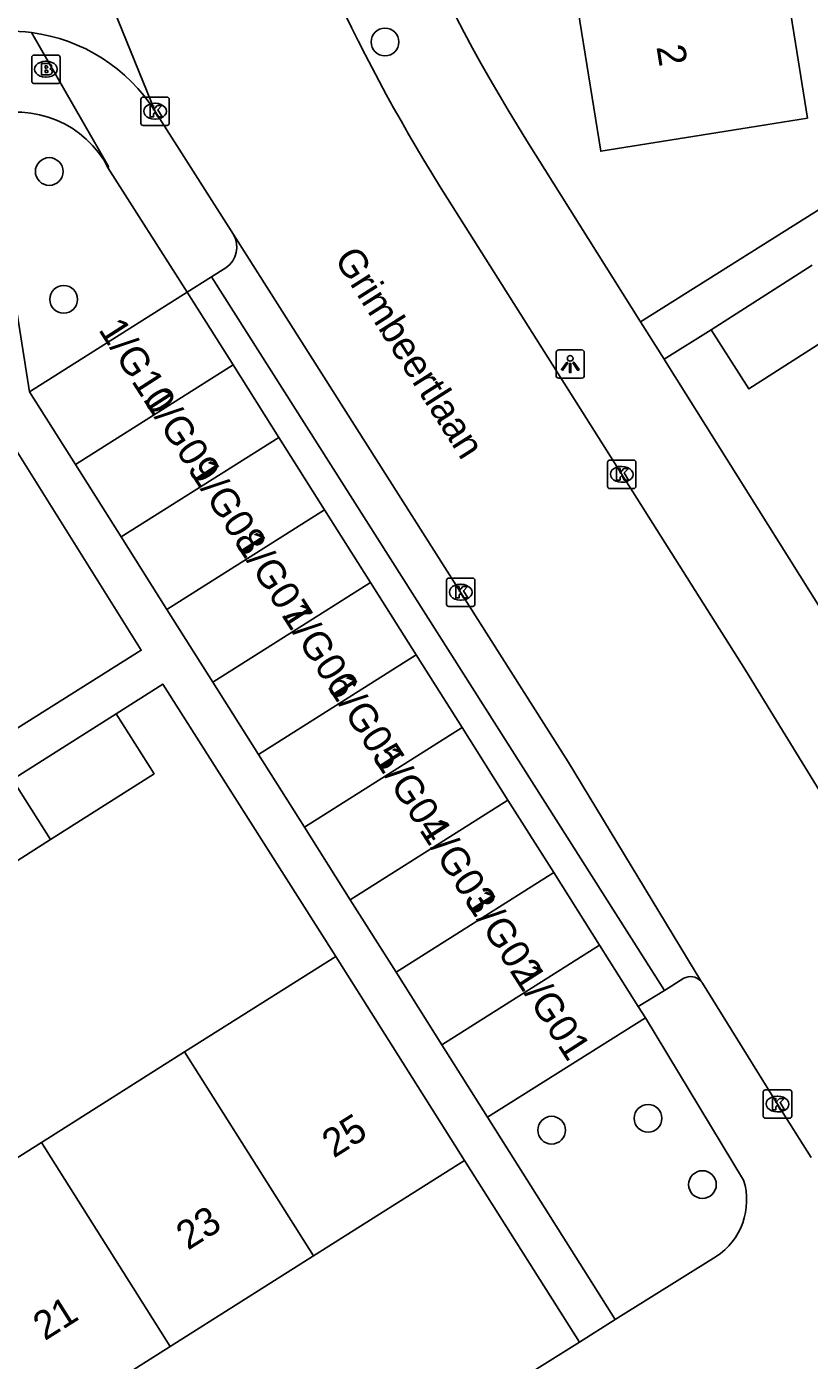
# Model space of a CAD drawing. Extents: x 160077 to 160945, y 386481 to 387498.
# Drawn here: x 160368.55 to 160396.17, y 387188.49 to 387235.53 of the extents above; entities that cross this region are included whole.
import ezdxf

# ---------------------------------------------------------------- set-up
doc = ezdxf.new("R2010")
doc.units = 0
for name, color, linetype in [('IMGEO_Boom', 7, 'Continuous'), ('IMGEO_Brandkraan', 7, 'Continuous'), ('IMGEO_Kolk', 7, 'Continuous'), ('IMGEO_Lichtpunt', 7, 'Continuous'), ('IMGEO_Muur', 7, 'Continuous'), ('IMGEO_Openbare_ruimte_label', 7, 'Continuous'), ('IMGEO_Pand', 7, 'Continuous'), ('IMGEO_Pand_nummerreeks', 7, 'Continuous'), ('IMGEO_Rijbaan_lokaal_open', 7, 'Continuous'), ('IMGEO_Voetpad_open', 7, 'Continuous')]:
    doc.layers.add(name, color=color, linetype=linetype)

msp = doc.modelspace()

# ---------------------------------------------------------------- linework, layer by layer
at = {"layer": 'IMGEO_Boom'}
for centre in [(160381.198, 387234.991), (160369.351, 387230.422), (160369.863, 387225.911), (160390.483, 387197.026), (160387.078, 387196.607), (160392.401, 387194.689)]:
    msp.add_circle(centre, 0.489, dxfattribs=at)
at = {"layer": 'IMGEO_Brandkraan'}
for p, q in [((160368.734, 387233.604), (160368.734, 387234.456)), ((160368.809, 387234.53), (160369.661, 387234.53)), ((160369.735, 387234.456), (160369.735, 387233.604)), ((160369.222, 387234.31), (160369.247, 387234.31)), ((160369.661, 387233.53), (160368.809, 387233.53)), ((160369.245, 387233.75), (160369.22, 387233.75))]:
    msp.add_line(p, q, dxfattribs=at)
for points in [[(160368.734, 387233.604), (160368.734, 387234.456)], [(160368.809, 387234.53), (160369.661, 387234.53)], [(160369.735, 387234.456), (160369.735, 387233.604)], [(160369.082, 387234.23), (160369.082, 387233.83), (160369.295, 387233.83)], [(160369.313, 387234.23), (160369.082, 387234.23)], [(160369.261, 387234.149), (160369.207, 387234.149), (160369.207, 387234.073)], [(160369.207, 387234.073), (160369.26, 387234.073)], [(160369.269, 387233.997), (160369.207, 387233.997), (160369.207, 387233.916)], [(160369.207, 387233.916), (160369.269, 387233.916)], [(160369.661, 387233.53), (160368.809, 387233.53)]]:
    msp.add_lwpolyline(points, dxfattribs=at)
for centre, radius, start, end in [((160368.811, 387234.454), 0.0765, 91.552, 178.448), ((160368.811, 387234.454), 0.0765, 91.552, 178.448), ((160369.659, 387234.454), 0.0765, 1.552, 88.448), ((160369.659, 387234.454), 0.0765, 1.552, 88.448), ((160369.262, 387234.111), 0.0379, 267.8285, 90.9355), ((160369.27, 387233.956), 0.0404, 269.8759, 90.5077), ((160369.317, 387234.085), 0.145, 59.4692, 91.5367), ((160369.342, 387234.132), 0.0922, 285.5137, 58.1501), ((160369.347, 387233.94), 0.105, 301.3115, 78.989), ((160368.811, 387233.606), 0.0765, 181.552, 268.448), ((160368.811, 387233.606), 0.0765, 181.552, 268.448), ((160369.301, 387234.081), 0.251, 268.6676, 293.5347), ((160369.659, 387233.606), 0.0765, 271.552, 358.448), ((160369.659, 387233.606), 0.0765, 271.552, 358.448)]:
    msp.add_arc(centre, radius, start, end, dxfattribs=at)
for centre, major_axis, ratio, start_param, end_param in [((160369.221, 387234.03), (-0.387, 0.002), 0.722429, 4.712389, 7.853982), ((160369.246, 387234.03), (-0.39, 0.002), 0.717154, 1.570796, 4.712389)]:
    msp.add_ellipse(centre, major_axis=major_axis, ratio=ratio, start_param=start_param, end_param=end_param, dxfattribs=at)
at = {"layer": 'IMGEO_Kolk'}
for p, q in [((160372.586, 387232.122), (160372.586, 387232.974)), ((160372.661, 387233.048), (160373.513, 387233.048)), ((160373.587, 387232.974), (160373.587, 387232.122)), ((160373.074, 387232.828), (160373.099, 387232.828)), ((160373.513, 387232.048), (160372.661, 387232.048)), ((160373.097, 387232.268), (160373.072, 387232.268)), ((160389.051, 387219.315), (160389.051, 387220.167)), ((160389.126, 387220.241), (160389.978, 387220.241)), ((160389.539, 387220.021), (160389.564, 387220.021)), ((160390.052, 387220.167), (160390.052, 387219.315)), ((160389.562, 387219.461), (160389.537, 387219.461)), ((160389.978, 387219.241), (160389.126, 387219.241)), ((160383.447, 387216.081), (160384.299, 387216.081)), ((160383.372, 387215.155), (160383.372, 387216.007)), ((160383.86, 387215.861), (160383.885, 387215.861)), ((160384.373, 387216.007), (160384.373, 387215.155)), ((160383.883, 387215.301), (160383.858, 387215.301)), ((160384.299, 387215.081), (160383.447, 387215.081)), ((160394.549, 387197.104), (160394.549, 387197.956)), ((160394.624, 387198.03), (160395.476, 387198.03)), ((160395.037, 387197.81), (160395.062, 387197.81)), ((160395.55, 387197.956), (160395.55, 387197.104)), ((160395.06, 387197.25), (160395.035, 387197.25)), ((160395.476, 387197.03), (160394.624, 387197.03))]:
    msp.add_line(p, q, dxfattribs=at)
for points in [[(160372.586, 387232.122), (160372.586, 387232.974)], [(160372.661, 387233.048), (160373.513, 387233.048)], [(160373.587, 387232.974), (160373.587, 387232.122)], [(160372.907, 387232.748), (160373.03, 387232.748), (160373.03, 387232.597), (160373.16, 387232.748), (160373.324, 387232.748), (160373.178, 387232.597), (160373.331, 387232.348), (160373.179, 387232.348), (160373.094, 387232.512), (160373.03, 387232.445), (160373.03, 387232.348), (160372.907, 387232.348), (160372.907, 387232.748)], [(160373.513, 387232.048), (160372.661, 387232.048)], [(160389.051, 387219.315), (160389.051, 387220.167)], [(160389.126, 387220.241), (160389.978, 387220.241)], [(160389.372, 387219.941), (160389.495, 387219.941), (160389.495, 387219.79), (160389.625, 387219.941), (160389.789, 387219.941), (160389.643, 387219.79), (160389.796, 387219.541), (160389.644, 387219.541), (160389.559, 387219.705), (160389.495, 387219.638), (160389.495, 387219.541), (160389.372, 387219.541), (160389.372, 387219.941)], [(160390.052, 387220.167), (160390.052, 387219.315)], [(160389.978, 387219.241), (160389.126, 387219.241)], [(160383.447, 387216.081), (160384.299, 387216.081)], [(160383.372, 387215.155), (160383.372, 387216.007)], [(160383.693, 387215.781), (160383.816, 387215.781), (160383.816, 387215.63), (160383.946, 387215.781), (160384.11, 387215.781), (160383.964, 387215.63), (160384.117, 387215.381), (160383.965, 387215.381), (160383.88, 387215.545), (160383.816, 387215.478), (160383.816, 387215.381), (160383.693, 387215.381), (160383.693, 387215.781)], [(160384.373, 387216.007), (160384.373, 387215.155)], [(160384.299, 387215.081), (160383.447, 387215.081)], [(160394.549, 387197.104), (160394.549, 387197.956)], [(160394.624, 387198.03), (160395.476, 387198.03)], [(160394.87, 387197.73), (160394.993, 387197.73), (160394.993, 387197.579), (160395.123, 387197.73), (160395.287, 387197.73), (160395.141, 387197.579), (160395.294, 387197.33), (160395.142, 387197.33), (160395.057, 387197.494), (160394.993, 387197.427), (160394.993, 387197.33), (160394.87, 387197.33), (160394.87, 387197.73)], [(160395.55, 387197.956), (160395.55, 387197.104)], [(160395.476, 387197.03), (160394.624, 387197.03)]]:
    msp.add_lwpolyline(points, dxfattribs=at)
for centre, start, end in [((160372.663, 387232.972), 91.552, 178.448), ((160372.663, 387232.972), 91.552, 178.448), ((160373.511, 387232.972), 1.552, 88.448), ((160373.511, 387232.972), 1.552, 88.448), ((160372.663, 387232.124), 181.552, 268.448), ((160372.663, 387232.124), 181.552, 268.448), ((160373.511, 387232.124), 271.552, 358.448), ((160373.511, 387232.124), 271.552, 358.448), ((160389.128, 387220.165), 91.552, 178.448), ((160389.128, 387220.165), 91.552, 178.448), ((160389.976, 387220.165), 1.552, 88.448), ((160389.976, 387220.165), 1.552, 88.448), ((160389.128, 387219.317), 181.552, 268.448), ((160389.128, 387219.317), 181.552, 268.448), ((160389.976, 387219.317), 271.552, 358.448), ((160389.976, 387219.317), 271.552, 358.448), ((160383.449, 387216.005), 91.552, 178.448), ((160383.449, 387216.005), 91.552, 178.448), ((160384.297, 387216.005), 1.552, 88.448), ((160384.297, 387216.005), 1.552, 88.448), ((160383.449, 387215.157), 181.552, 268.448), ((160383.449, 387215.157), 181.552, 268.448), ((160384.297, 387215.157), 271.552, 358.448), ((160384.297, 387215.157), 271.552, 358.448), ((160394.626, 387197.954), 91.552, 178.448), ((160394.626, 387197.954), 91.552, 178.448), ((160395.474, 387197.954), 1.552, 88.448), ((160395.474, 387197.954), 1.552, 88.448), ((160394.626, 387197.106), 181.552, 268.448), ((160394.626, 387197.106), 181.552, 268.448), ((160395.474, 387197.106), 271.552, 358.448), ((160395.474, 387197.106), 271.552, 358.448)]:
    msp.add_arc(centre, 0.0765, start, end, dxfattribs=at)
for centre, major_axis, ratio, start_param, end_param in [((160373.073, 387232.548), (-0.387, 0.002), 0.722429, 4.712389, 7.853982), ((160373.098, 387232.548), (-0.39, 0.002), 0.717154, 1.570796, 4.712389), ((160389.538, 387219.741), (-0.387, 0.002), 0.722429, 4.712389, 7.853982), ((160389.563, 387219.741), (-0.39, 0.002), 0.717154, 1.570796, 4.712389), ((160383.859, 387215.581), (-0.387, 0.002), 0.722429, 4.712389, 7.853982), ((160383.884, 387215.581), (-0.39, 0.002), 0.717154, 1.570796, 4.712389), ((160395.036, 387197.53), (-0.387, 0.002), 0.722429, 4.712389, 7.853982), ((160395.061, 387197.53), (-0.39, 0.002), 0.717154, 1.570796, 4.712389)]:
    msp.add_ellipse(centre, major_axis=major_axis, ratio=ratio, start_param=start_param, end_param=end_param, dxfattribs=at)
at = {"layer": 'IMGEO_Lichtpunt'}
for p, q in [((160387.236, 387224.034), (160387.236, 387223.227)), ((160387.236, 387224.034), (160387.236, 387223.227)), ((160388.138, 387224.129), (160387.33, 387224.129)), ((160388.138, 387224.129), (160387.33, 387224.129)), ((160388.232, 387223.227), (160388.232, 387224.034)), ((160388.232, 387223.227), (160388.232, 387224.034)), ((160387.33, 387223.133), (160388.138, 387223.133)), ((160387.33, 387223.133), (160388.138, 387223.133))]:
    msp.add_line(p, q, dxfattribs=at)
for points in [[(160387.61, 387223.698), (160387.649, 387223.67), (160387.461, 387223.408), (160387.423, 387223.435), (160387.61, 387223.698)], [(160387.712, 387223.65), (160387.759, 387223.65), (160387.759, 387223.328), (160387.712, 387223.328), (160387.712, 387223.65)], [(160387.822, 387223.67), (160387.86, 387223.697), (160388.047, 387223.435), (160388.008, 387223.407), (160387.822, 387223.67)]]:
    msp.add_lwpolyline(points, dxfattribs=at)
msp.add_circle((160387.735, 387223.832), 0.0994, dxfattribs=at)
for centre, start, end in [((160387.33, 387224.034), 90, 180), ((160387.33, 387224.034), 90, 180), ((160388.138, 387224.034), 0, 90), ((160388.138, 387224.034), 0, 90), ((160387.33, 387223.227), 180, 270), ((160387.33, 387223.227), 180, 270), ((160388.138, 387223.227), 270, 0), ((160388.138, 387223.227), 270, 360)]:
    msp.add_arc(centre, 0.0946, start, end, dxfattribs=at)
at = {"layer": 'IMGEO_Muur'}
msp.add_lwpolyline([(160397.66, 387213.268), (160391.058, 387223.785)], dxfattribs=at)
at = {"layer": 'IMGEO_Pand'}
for points in [[(160387.83, 387237.272), (160388.815, 387231.137), (160393.752, 387231.93), (160396.104, 387232.308), (160395.679, 387234.954), (160395.15, 387238.247)], [(160392.708, 387224.839), (160396.272, 387227.115)], [(160374.219, 387226.164), (160368.655, 387222.649)], [(160374.219, 387226.164), (160375.836, 387223.605)], [(160397.585, 387225.021), (160394.038, 387222.756), (160392.708, 387224.839)], [(160370.272, 387220.09), (160375.836, 387223.605)], [(160375.836, 387223.605), (160377.452, 387221.046)], [(160368.655, 387222.649), (160370.272, 387220.09)], [(160371.889, 387217.531), (160377.452, 387221.046)], [(160377.452, 387221.046), (160379.069, 387218.487)], [(160370.272, 387220.09), (160371.889, 387217.531)], [(160373.505, 387214.972), (160379.069, 387218.487)], [(160379.069, 387218.487), (160380.686, 387215.928)], [(160371.889, 387217.531), (160373.505, 387214.972)], [(160380.686, 387215.928), (160375.122, 387212.413)], [(160380.686, 387215.928), (160382.302, 387213.37)], [(160375.122, 387212.413), (160373.505, 387214.972)], [(160382.302, 387213.37), (160376.739, 387209.854)], [(160382.302, 387213.37), (160383.919, 387210.811)], [(160375.122, 387212.413), (160376.739, 387209.854)], [(160371.707, 387211.291), (160368.06, 387208.972)], [(160371.707, 387211.291), (160373.05, 387209.182), (160369.395, 387206.858)], [(160378.355, 387207.295), (160383.919, 387210.811)], [(160383.919, 387210.811), (160385.536, 387208.252)], [(160376.739, 387209.854), (160378.355, 387207.295)], [(160369.395, 387206.858), (160368.06, 387208.972)], [(160385.536, 387208.252), (160379.972, 387204.736)], [(160385.536, 387208.252), (160387.153, 387205.693)], [(160378.355, 387207.295), (160379.972, 387204.736)], [(160369.395, 387206.858), (160365.894, 387204.632), (160364.646, 387206.592)], [(160387.153, 387205.693), (160381.589, 387202.178)], [(160387.153, 387205.693), (160388.769, 387203.134)], [(160379.972, 387204.736), (160381.589, 387202.178)], [(160388.769, 387203.134), (160383.205, 387199.619)], [(160388.769, 387203.134), (160390.137, 387200.969)], [(160374.126, 387199.368), (160379.461, 387202.738)], [(160379.461, 387202.738), (160381.338, 387199.767), (160384.009, 387195.539)], [(160381.589, 387202.178), (160383.205, 387199.619)], [(160384.822, 387197.06), (160390.386, 387200.575)], [(160390.137, 387200.969), (160390.386, 387200.575)], [(160383.205, 387199.619), (160384.822, 387197.06)], [(160369.074, 387196.177), (160374.126, 387199.368)], [(160378.673, 387192.169), (160374.126, 387199.368)], [(160363.906, 387192.912), (160369.074, 387196.177)], [(160369.074, 387196.177), (160373.621, 387188.977)], [(160384.009, 387195.539), (160378.673, 387192.169)], [(160378.673, 387192.169), (160373.621, 387188.977)], [(160373.621, 387188.977), (160368.454, 387185.713)]]:
    msp.add_lwpolyline(points, dxfattribs=at)
at = {"layer": 'IMGEO_Rijbaan_lokaal_open'}
for points in [[(160373.09, 387232.545), (160369.755, 387240.738), (160367.846, 387248.68)], [(160375.851, 387228.204), (160373.09, 387232.545)], [(160383.125, 387229.912), (160393.915, 387212.833), (160394.82, 387211.374), (160401.04, 387201.254), (160402.235, 387199.358)], [(160375.851, 387228.204), (160387.661, 387209.599), (160392.339, 387201.873)], [(160396.242, 387195.64), (160395.05, 387197.53), (160392.405, 387201.787)]]:
    msp.add_lwpolyline(points, dxfattribs=at)
for centre, radius, start, end in [((160441.55, 387266.07), 68.708, 197.51321, 211.75277), ((160367.94, 387229.258), 6.115, 82.6317, 98.8314), ((160367.941, 387229.27), 6.103, 32.4578, 82.6253), ((160391.958, 387201.512), 0.525, 31.5807, 43.4276), ((160392.083, 387190.701), 6.152, 303.7957, 33.2314)]:
    msp.add_arc(centre, radius, start, end, dxfattribs=at)
at = {"layer": 'IMGEO_Voetpad_open'}
for points in [[(160405.257, 387235.583), (160405.257, 387234.57), (160397.563, 387229.739), (160390.216, 387225.126)], [(160368.724, 387235.322), (160371.446, 387230.605), (160371.436, 387230.546)], [(160367.115, 387232.352), (160368.655, 387222.649)], [(160390.216, 387225.126), (160386.208, 387231.51)], [(160371.436, 387230.546), (160374.219, 387226.164)], [(160375.079, 387226.707), (160375.588, 387227.029)], [(160374.219, 387226.164), (160375.079, 387226.707)], [(160375.079, 387226.707), (160391.058, 387201.539)], [(160390.216, 387225.126), (160391.05, 387223.798)], [(160391.05, 387223.798), (160392.708, 387224.839)], [(160397.66, 387213.268), (160391.058, 387223.785), (160391.05, 387223.798)], [(160367.369, 387210.259), (160372.599, 387213.537), (160367.052, 387222.386)], [(160379.461, 387202.738), (160373.359, 387212.341), (160371.707, 387211.291)], [(160391.743, 387201.964), (160391.058, 387201.539)], [(160391.058, 387201.539), (160390.137, 387200.969)], [(160390.386, 387200.575), (160393.851, 387194.847)], [(160384.822, 387197.06), (160389.327, 387189.925)], [(160388.058, 387189.131), (160384.009, 387195.539)], [(160392.881, 387192.147), (160389.327, 387189.925)], [(160389.327, 387189.925), (160388.058, 387189.131)], [(160365.51, 387144.26), (160351.677, 387166.384), (160388.058, 387189.131)]]:
    msp.add_lwpolyline(points, dxfattribs=at)
for centre, radius, start, end in [((160439.628, 387265.064), 63.084, 193.81576, 212.13413), ((160368.2, 387228.876), 3.641, 27.2942, 107.3399), ((160375.097, 387227.756), 0.877, 304.0246, 30.7423), ((160391.982, 387201.53), 0.495, 43.795, 118.8427), ((160391.594, 387194.134), 2.367, 302.934, 17.5434)]:
    msp.add_arc(centre, radius, start, end, dxfattribs=at)

# ---------------------------------------------------------------- texts
at = {"layer": 'IMGEO_Openbare_ruimte_label'}
msp.add_text('Grimbeertlaan', height=1, rotation=302.3878, dxfattribs=at).set_placement((160379.385, 387227.351))
at = {"layer": 'IMGEO_Pand_nummerreeks'}
for s, rotation, p in [('2', 279.1213, (160390.776, 387234.822)), ('1/G10', 302.6995, (160371.065, 387224.845)), ('1/G09', 302.6995, (160372.637, 387222.396)), ('1/G08', 302.6995, (160374.266, 387219.86)), ('1/G07', 302.6995, (160375.889, 387217.331)), ('1/G06', 302.6995, (160377.514, 387214.8)), ('1/G05', 302.6995, (160379.139, 387212.269)), ('1/G04', 302.6995, (160380.764, 387209.737)), ('1/G03', 302.6995, (160382.389, 387207.206)), ('1/G02', 302.6995, (160384.011, 387204.68)), ('1/G01', 302.6985, (160385.699, 387202.051)), ('25', 32.2795, (160379.391, 387195.603)), ('23', 32.2795, (160374.245, 387192.353)), ('21', 32.2795, (160369.194, 387189.162))]:
    msp.add_text(s, height=1, rotation=rotation, dxfattribs=at).set_placement(p)

doc.saveas('drawing.dxf')
